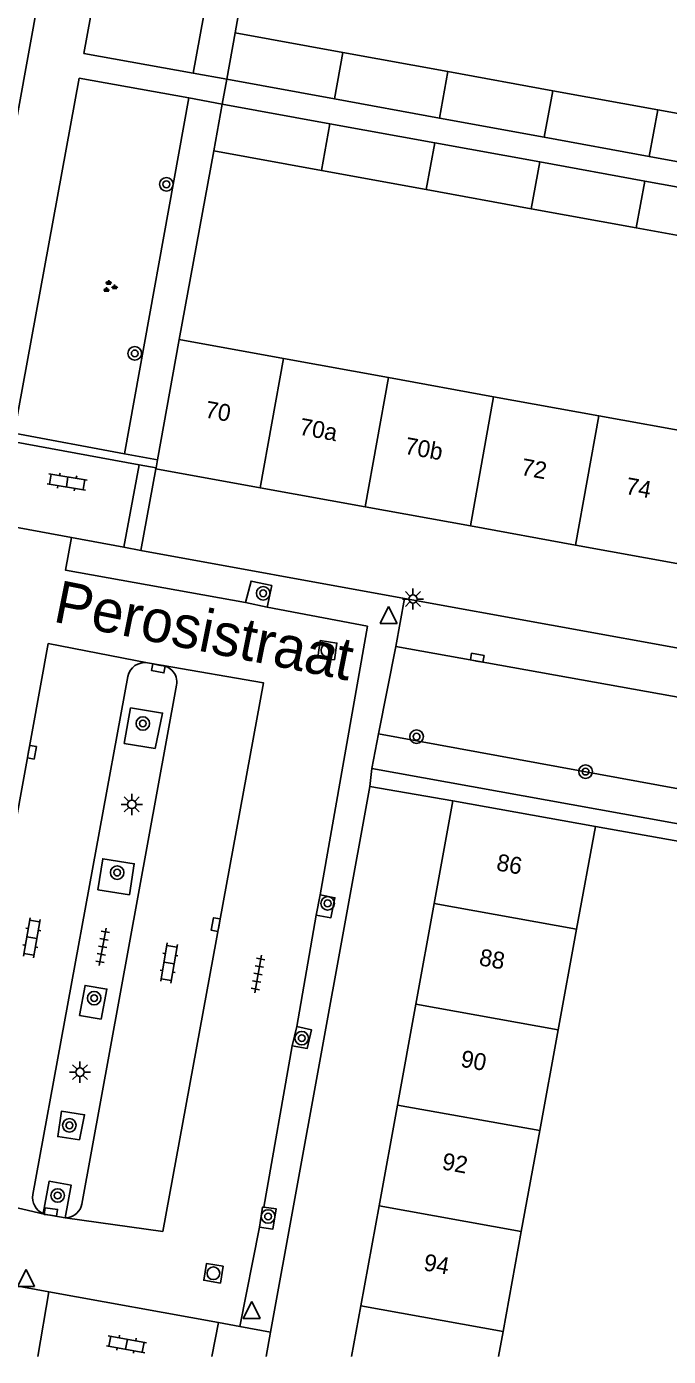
# Model space of a CAD drawing. Extents: x 133000 to 136000, y 400500 to 403500.
# Drawn here: x 133450.7 to 133488.6, y 400500 to 400578.5 of the extents above; entities that cross this region are included whole.
import ezdxf

# ---------------------------------------------------------------- set-up
doc = ezdxf.new("R2010")
doc.units = 0
for name, color, linetype in [('gg-afsc-hekwerk', 7, 'Continuous'), ('gg-afsc-muur', 7, 'Continuous'), ('gg-anno-huisnummerreeks BGT', 7, 'Continuous'), ('gg-anno-openbare ruimte label', 7, 'Continuous'), ('gg-bbg-bijgebouw', 7, 'Continuous'), ('gg-bbg-hoofdgebouw', 7, 'Continuous'), ('gg-bbg-tussenscheiding', 7, 'Continuous'), ('gg-knt-verharding', 7, 'Continuous'), ('gg-knt-verharding nz', 7, 'Continuous'), ('gt-grn-groengrens', 7, 'Continuous'), ('gt-symb-boom', 7, 'Continuous'), ('gt-symb-groenvak', 7, 'Continuous'), ('gt-symb-klinker verharding', 7, 'Continuous'), ('gt-symb-kolk', 7, 'Continuous'), ('gt-symb-lichtmast', 7, 'Continuous'), ('gt-symb-rioolschacht', 7, 'Continuous'), ('gt-symb-tegel verharding', 7, 'Continuous'), ('gt-symb-waterafsluiter', 7, 'Continuous')]:
    doc.layers.add(name, color=color, linetype=linetype)

# ---------------------------------------------------------------- blocks, each defined once
blk = doc.blocks.new('gt0-WAFSL')
at = {"layer": 'gt-symb-waterafsluiter'}
for p, q in [((-0.5, -0.333), (0, 0.667)), ((0, 0.667), (0.5, -0.333)), ((0.5, -0.333), (-0.5, -0.333))]:
    blk.add_line(p, q, dxfattribs=at)
blk = doc.blocks.new('gt0-LMAST')
at = {"layer": 'gt-symb-lichtmast'}
for p, q in [((-0.182, 0.173), (-0.447, 0.438)), ((-0.005, 0.246), (-0.005, 0.621)), ((0.172, 0.173), (0.437, 0.438)), ((-0.255, -0.004), (-0.63, -0.004)), ((-0.182, -0.181), (-0.447, -0.446)), ((-0.005, -0.254), (-0.005, -0.629)), ((0.437, -0.446), (0.172, -0.181)), ((0.245, -0.004), (0.62, -0.004))]:
    blk.add_line(p, q, dxfattribs=at)
blk.add_circle((-0.005, -0.004), 0.25, dxfattribs=at)
blk = doc.blocks.new('gt0-BOOM')
at = {"layer": 'gt-symb-boom'}
for radius in [0.4, 0.2]:
    blk.add_circle((0, 0), radius, dxfattribs=at)
blk = doc.blocks.new('gt0-KOLK')
at = {"layer": 'gt-symb-kolk'}
blk.add_lwpolyline([(0, 0), (0.375, 0), (0.375, 0.4), (-0.375, 0.4), (-0.375, 0), (0, 0)], dxfattribs=at)
blk = doc.blocks.new('gt0-RS')
at = {"layer": 'gt-symb-rioolschacht'}
blk.add_lwpolyline([(-0.5, -0.5), (0.5, -0.5), (0.5, 0.5), (-0.5, 0.5)], close=True, dxfattribs=at)
blk.add_circle((0, 0), 0.375, dxfattribs=at)
blk = doc.blocks.new('gt0-KL1')
at = {"layer": 'gt-symb-klinker verharding'}
for p, q in [((-1.15, 0.3), (1.15, 0.3)), ((-1, -0.3), (-1, 0.3)), ((-0.5, 0.3), (-0.5, 0.45)), ((0, -0.3), (0, 0.3)), ((0.5, 0.3), (0.5, 0.45)), ((1, -0.3), (1, 0.3)), ((-1.15, -0.3), (1.15, -0.3)), ((-0.5, -0.45), (-0.5, -0.3)), ((0.5, -0.45), (0.5, -0.3))]:
    blk.add_line(p, q, dxfattribs=at)
blk = doc.blocks.new('gt0-TEG1')
at = {"layer": 'gt-symb-tegel verharding'}
for p, q in [((-1.125, 0), (1.125, 0)), ((-0.9, -0.25), (-0.9, 0.25)), ((-0.45, -0.25), (-0.45, 0.25)), ((0, -0.25), (0, 0.25)), ((0.45, -0.25), (0.45, 0.25)), ((0.9, -0.25), (0.9, 0.25))]:
    blk.add_line(p, q, dxfattribs=at)
blk = doc.blocks.new('gt0-GRVAK')
at = {"layer": 'gt-symb-groenvak'}
for p, q in [((-0.11, 0.189), (-0.228, 0.24)), ((-0.182, 0.153), (0.088, 0.153)), ((-0.091, 0.211), (-0.156, 0.322)), ((-0.047, 0.214), (-0.047, 0.393)), ((-0.004, 0.211), (0.061, 0.322)), ((0.015, 0.189), (0.133, 0.24)), ((0.262, -0.052), (0.197, 0.059)), ((0.305, -0.049), (0.305, 0.13)), ((0.349, -0.052), (0.414, 0.059)), ((-0.245, -0.228), (-0.363, -0.177)), ((-0.318, -0.264), (-0.047, -0.264)), ((-0.226, -0.206), (-0.291, -0.095)), ((-0.183, -0.203), (-0.183, -0.024)), ((-0.139, -0.206), (-0.074, -0.095)), ((-0.12, -0.228), (-0.002, -0.177)), ((0.243, -0.074), (0.125, -0.023)), ((0.17, -0.11), (0.441, -0.11)), ((0.368, -0.074), (0.486, -0.023))]:
    blk.add_line(p, q, dxfattribs=at)

msp = doc.modelspace()

# ---------------------------------------------------------------- linework, layer by layer
at = {"layer": 'gg-afsc-hekwerk'}
msp.add_line((133462.5, 400575.42), (133462.24, 400573.96), dxfattribs=at)
at = {"layer": 'gg-afsc-muur'}
for p, q in [((133465, 400589.311), (133463, 400578.16)), ((133461.74, 400571.2), (133459.7, 400560.05))]:
    msp.add_line(p, q, dxfattribs=at)
at = {"layer": 'gg-bbg-bijgebouw'}
for p, q in [((133462.5, 400575.42), (133463, 400578.16)), ((133463, 400578.16), (133469.364, 400577.001)), ((133469.364, 400577.001), (133475.56, 400575.873)), ((133475.56, 400575.873), (133481.759, 400574.744)), ((133462.5, 400575.42), (133468.863, 400574.26)), ((133481.759, 400574.744), (133487.958, 400573.615)), ((133462.24, 400573.96), (133461.74, 400571.2)), ((133462.24, 400573.96), (133468.595, 400572.8)), ((133468.863, 400574.26), (133475.059, 400573.13)), ((133475.059, 400573.13), (133481.257, 400572)), ((133487.958, 400573.615), (133494.155, 400572.486)), ((133468.595, 400572.8), (133474.792, 400571.67)), ((133474.792, 400571.67), (133480.99, 400570.539)), ((133481.257, 400572), (133487.456, 400570.869)), ((133461.74, 400571.2), (133468.091, 400570.042)), ((133487.456, 400570.869), (133493.653, 400569.739)), ((133468.091, 400570.042), (133474.287, 400568.911)), ((133480.99, 400570.539), (133487.188, 400569.408)), ((133487.188, 400569.408), (133493.386, 400568.277)), ((133474.287, 400568.911), (133480.486, 400567.781)), ((133480.486, 400567.781), (133486.684, 400566.65)), ((133486.684, 400566.65), (133492.882, 400565.52))]:
    msp.add_line(p, q, dxfattribs=at)
at = {"layer": 'gg-bbg-hoofdgebouw'}
for p, q in [((133459.7, 400560.05), (133458.416, 400552.95)), ((133459.7, 400560.05), (133465.845, 400558.933)), ((133465.845, 400558.933), (133472.051, 400557.804)), ((133472.051, 400557.804), (133478.259, 400556.675)), ((133478.259, 400556.675), (133484.467, 400555.546)), ((133484.467, 400555.546), (133490.673, 400554.418)), ((133458.329, 400552.472), (133458.416, 400552.95)), ((133458.329, 400552.472), (133458.32, 400552.42)), ((133458.32, 400552.42), (133464.474, 400551.3)), ((133464.474, 400551.3), (133470.681, 400550.171)), ((133470.681, 400550.171), (133476.889, 400549.042)), ((133476.889, 400549.042), (133483.096, 400547.913)), ((133483.096, 400547.913), (133489.303, 400546.784)), ((133475.85, 400532.82), (133474.745, 400526.749)), ((133484.27, 400531.3), (133475.85, 400532.82)), ((133483.161, 400525.235), (133484.27, 400531.3)), ((133474.745, 400526.749), (133473.661, 400520.797)), ((133482.073, 400519.284), (133483.161, 400525.235)), ((133473.661, 400520.797), (133472.578, 400514.845)), ((133480.985, 400513.332), (133482.073, 400519.284)), ((133472.578, 400514.845), (133471.495, 400508.893)), ((133479.897, 400507.381), (133480.985, 400513.332)), ((133471.495, 400508.893), (133470.42, 400502.99)), ((133478.818, 400501.479), (133479.897, 400507.381)), ((133469.876, 400500), (133470.42, 400502.99)), ((133478.548, 400500), (133478.818, 400501.479))]:
    msp.add_line(p, q, dxfattribs=at)
at = {"layer": 'gg-bbg-tussenscheiding'}
for p, q in [((133469.364, 400577.001), (133468.863, 400574.26)), ((133475.56, 400575.873), (133475.059, 400573.13)), ((133481.257, 400572), (133481.759, 400574.744)), ((133487.456, 400570.869), (133487.958, 400573.615)), ((133468.595, 400572.8), (133468.091, 400570.042)), ((133474.287, 400568.911), (133474.792, 400571.67)), ((133480.99, 400570.539), (133480.486, 400567.781)), ((133487.188, 400569.408), (133486.684, 400566.65)), ((133464.474, 400551.3), (133465.845, 400558.933)), ((133470.681, 400550.171), (133472.051, 400557.804)), ((133476.889, 400549.042), (133478.259, 400556.675)), ((133483.096, 400547.913), (133484.467, 400555.546)), ((133483.161, 400525.235), (133474.745, 400526.749)), ((133473.661, 400520.797), (133482.073, 400519.284)), ((133472.578, 400514.845), (133480.985, 400513.332)), ((133471.495, 400508.893), (133479.897, 400507.381)), ((133470.42, 400502.99), (133478.818, 400501.479))]:
    msp.add_line(p, q, dxfattribs=at)
at = {"layer": 'gg-knt-verharding'}
for p, q in [((133454.065, 400576.946), (133458.726, 400602.334)), ((133445.832, 400549.722), (133454.956, 400599.692)), ((133460.523, 400575.778), (133454.065, 400576.946)), ((133449.949, 400554.523), (133453.797, 400575.487)), ((133460.264, 400574.318), (133453.797, 400575.487)), ((133462.5, 400575.42), (133460.523, 400575.778)), ((133462.24, 400573.96), (133460.264, 400574.318)), ((133449.86, 400554.04), (133457.34, 400552.651)), ((133457.34, 400552.651), (133456.416, 400547.787)), ((133457.34, 400552.651), (133458.329, 400552.472)), ((133458.32, 400552.42), (133457.43, 400547.6)), ((133453.331, 400548.356), (133448.953, 400549.164)), ((133456.416, 400547.787), (133453.331, 400548.356)), ((133457.43, 400547.6), (133473.004, 400544.764)), ((133463.611, 400544.523), (133464.885, 400544.247)), ((133473.004, 400544.764), (133519.72, 400536.255)), ((133471.47, 400536.764), (133472.48, 400541.92)), ((133472.48, 400541.92), (133526.7, 400532.18)), ((133457.829, 400540.959), (133458.743, 400540.796)), ((133456.666, 400540.16), (133451.047, 400509.566)), ((133453.951, 400508.998), (133459.544, 400539.643)), ((133471.07, 400534.72), (133471.47, 400536.764)), ((133470.95, 400533.66), (133471.07, 400534.72)), ((133525.366, 400524.904), (133471.07, 400534.72)), ((133470.95, 400533.66), (133465.09, 400501.439)), ((133475.85, 400532.82), (133470.95, 400533.66)), ((133494.59, 400529.45), (133484.27, 400531.3)), ((133468.023, 400527.255), (133467.789, 400526.063)), ((133466.64, 400519.49), (133466.375, 400518.341)), ((133451.663, 400508.434), (133451.728, 400508.407)), ((133452.963, 400508.183), (133451.728, 400508.407)), ((133452.963, 400508.183), (133453.085, 400508.193)), ((133448.994, 400504.356), (133451.993, 400503.814)), ((133451.344, 400500), (133451.993, 400503.814)), ((133451.993, 400503.814), (133462.011, 400501.997)), ((133461.616, 400500), (133462.011, 400501.997)), ((133464.828, 400500), (133465.09, 400501.439))]:
    msp.add_line(p, q, dxfattribs=at)
for points in [[(133463.611, 400544.523), (133463.937, 400545.785), (133465.16, 400545.518), (133464.885, 400544.247)], [(133457.829, 400540.959), (133451.966, 400542.1), (133446.064, 400509.721), (133451.728, 400508.407)], [(133458.743, 400540.796), (133464.676, 400539.771), (133458.728, 400507.38), (133452.963, 400508.183)], [(133458.743, 400540.796), (133459.026, 400540.698), (133459.268, 400540.521)], [(133458.274, 400535.892), (133456.448, 400536.206), (133456.828, 400538.297), (133458.716, 400537.996), (133458.274, 400535.892)], [(133456.754, 400527.262), (133454.895, 400527.561), (133455.183, 400529.389), (133457.04, 400529.097), (133456.754, 400527.262)], [(133468.023, 400527.255), (133468.887, 400527.085), (133468.654, 400525.901), (133467.789, 400526.063)], [(133455.085, 400519.911), (133453.809, 400520.137), (133454.14, 400521.914), (133455.424, 400521.697), (133455.085, 400519.911)], [(133466.64, 400519.49), (133467.507, 400519.29), (133467.261, 400518.19), (133466.375, 400518.341)], [(133453.803, 400512.791), (133452.521, 400512.982), (133452.752, 400514.487), (133454.103, 400514.275), (133453.803, 400512.791)], [(133451.663, 400508.434), (133452.016, 400510.348), (133453.306, 400510.122), (133452.963, 400508.183)], [(133464.437, 400507.637), (133464.614, 400508.812), (133464.698, 400508.808)], [(133464.698, 400508.808), (133465.428, 400508.71), (133465.219, 400507.513), (133464.437, 400507.637)]]:
    msp.add_lwpolyline(points, dxfattribs=at)
for centre, radius, start, end in [((133457.655, 400539.966), 1.008, 80.06631, 168.91309), ((133458.56, 400539.816), 0.999, 350.02898, 44.87218), ((133452.096, 400509.403), 1.062, 171.17794, 245.92943), ((133452.944, 400509.213), 1.03, 277.89217, 347.92651)]:
    msp.add_arc(centre, radius, start, end, dxfattribs=at)
at = {"layer": 'gg-knt-verharding nz'}
for p, q in [((133456.416, 400547.787), (133457.43, 400547.6)), ((133473.004, 400544.764), (133472.48, 400541.92)), ((133467.789, 400526.063), (133466.64, 400519.49)), ((133466.375, 400518.341), (133464.698, 400508.808)), ((133464.437, 400507.637), (133463.272, 400501.768)), ((133463.272, 400501.768), (133462.011, 400501.997)), ((133465.09, 400501.439), (133463.272, 400501.768))]:
    msp.add_line(p, q, dxfattribs=at)
for points in [[(133463.611, 400544.523), (133452.977, 400546.439), (133453.331, 400548.356)], [(133468.023, 400527.255), (133470.809, 400543.121), (133464.885, 400544.247)]]:
    msp.add_lwpolyline(points, dxfattribs=at)
at = {"layer": 'gt-grn-groengrens'}
for p, q in [((133460.523, 400575.778), (133465.124, 400601.146)), ((133460.264, 400574.318), (133456.468, 400553.312)), ((133449.949, 400554.523), (133456.468, 400553.312)), ((133456.468, 400553.312), (133458.416, 400552.95)), ((133525.719, 400526.829), (133471.47, 400536.764))]:
    msp.add_line(p, q, dxfattribs=at)

# ---------------------------------------------------------------- block references
at = {"layer": 'gt-symb-boom'}
for p in [(133458.938, 400569.222), (133457.071, 400559.234), (133457.549, 400537.379), (133473.713, 400536.6), (133483.693, 400534.536), (133456.032, 400528.572), (133468.462, 400526.755), (133454.673, 400521.154), (133466.932, 400518.796), (133453.211, 400513.647), (133452.517, 400509.503), (133464.945, 400508.265)]:
    msp.add_blockref('gt0-BOOM', p, dxfattribs=at)
at = {"layer": 'gt-symb-boom', "rotation": -21.045740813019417}
msp.add_blockref('gt0-BOOM', (133464.656, 400545.067), dxfattribs=at)
at = {"layer": 'gt-symb-groenvak'}
msp.add_blockref('gt0-GRVAK', (133455.579, 400563.172), dxfattribs=at)
at = {"layer": 'gt-symb-klinker verharding'}
for p, rotation in [((133453.079, 400551.644), -9.15139601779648), ((133450.987, 400524.725), 80.20785375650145), ((133459.094, 400523.236), 80.20785375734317), ((133456.581, 400500.715), 169.74640197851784)]:
    msp.add_blockref('gt0-KL1', p, dxfattribs=dict(at, rotation=rotation))
at = {"layer": 'gt-symb-kolk'}
for p, rotation in [((133458.498, 400540.832), 169.21838326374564), ((133477.258, 400541.062), -10.140793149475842), ((133450.799, 400535.718), -100.48938981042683), ((133462.049, 400525.463), 79.59698632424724), ((133452.086, 400508.334), -8.162509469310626)]:
    msp.add_blockref('gt0-KOLK', p, dxfattribs=dict(at, rotation=rotation))
at = {"layer": 'gt-symb-lichtmast'}
for p in [(133473.507, 400544.734), (133456.902, 400532.602), (133453.842, 400516.79)]:
    msp.add_blockref('gt0-LMAST', p, dxfattribs=at)
at = {"layer": 'gt-symb-rioolschacht'}
for p, rotation in [((133468.446, 400541.704), 81.89420641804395), ((133461.715, 400504.908), 80.79203094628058)]:
    msp.add_blockref('gt0-RS', p, dxfattribs=dict(at, rotation=rotation))
at = {"layer": 'gt-symb-tegel verharding', "rotation": 79.74640197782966}
for p in [(133455.175, 400524.19), (133464.353, 400522.586)]:
    msp.add_blockref('gt0-TEG1', p, dxfattribs=at)
at = {"layer": 'gt-symb-waterafsluiter'}
for p in [(133472.06, 400543.614), (133450.652, 400504.466), (133463.982, 400502.579)]:
    msp.add_blockref('gt0-WAFSL', p, dxfattribs=at)

# ---------------------------------------------------------------- texts
at = {"layer": 'gg-anno-huisnummerreeks BGT'}
for s, p in [('70', (133461.172, 400555.458)), ('70a', (133466.739, 400554.445)), ('70b', (133472.965, 400553.312)), ('72', (133479.834, 400552.064)), ('74', (133486.009, 400550.941)), ('86', (133478.379, 400528.715)), ('88', (133477.359, 400523.11)), ('90', (133476.268, 400517.117)), ('92', (133475.165, 400511.056)), ('94', (133474.08, 400505.093))]:
    msp.add_text(s, height=1, rotation=349.7, dxfattribs=at).set_placement(p)
at = {"layer": 'gg-anno-openbare ruimte label'}
msp.add_text('Perosistraat', height=2.5, rotation=348.7, dxfattribs=at).set_placement((133452.183, 400543.404))

doc.saveas('drawing.dxf')
